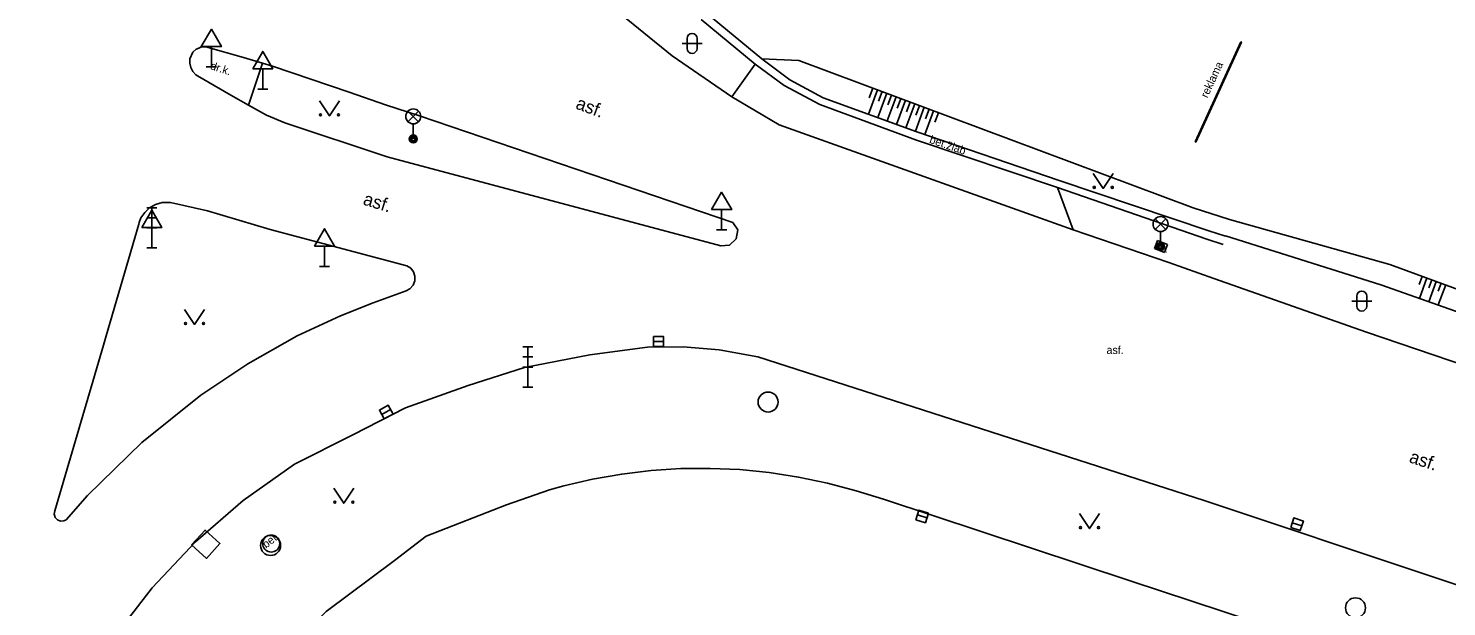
# Model space of a CAD drawing. Extents: x -596024 to -594475, y -1163820 to -1161957.
# Drawn here: x -595357 to -595286.1, y -1162042.5 to -1162013.6 of the extents above; entities that cross this region are included whole.
import ezdxf

# ---------------------------------------------------------------- set-up
doc = ezdxf.new("R2010")
doc.units = 0
for name, color, linetype in [('Level 10', 7, 'Continuous'), ('Level 11', 7, 'Continuous'), ('Level 14', 7, 'Continuous'), ('Level 15', 7, 'Continuous'), ('Level 25', 7, 'Continuous'), ('Level 26', 7, 'Continuous'), ('Level 27', 7, 'Continuous'), ('Level 33', 7, 'Continuous'), ('Level 34', 7, 'Continuous'), ('Level 36', 7, 'Continuous'), ('Level 40', 7, 'Continuous'), ('Level 42', 7, 'Continuous')]:
    doc.layers.add(name, color=color, linetype=linetype)

msp = doc.modelspace()

# ---------------------------------------------------------------- linework, layer by layer
at = {"layer": 'Level 10'}
for points in [[(-595319.47, -1162018.45), (-595321.85, -1162017.04), (-595324.83, -1162014.99), (-595327.66, -1162012.7), (-595330.24, -1162010.29), (-595330.97, -1162009.61), (-595332.8, -1162007.58)], [(-595348.78, -1162014.82), (-595348.92, -1162015.15)], [(-595348.78, -1162014.82), (-595348.6, -1162014.66)], [(-595348.6, -1162014.66), (-595348.48, -1162014.61), (-595348.37, -1162014.57), (-595348.13, -1162014.55)], [(-595348.13, -1162014.55), (-595346.24, -1162015.08), (-595345.3, -1162015.37)], [(-595348.63, -1162015.94), (-595348.78, -1162015.78), (-595348.86, -1162015.62), (-595348.88, -1162015.58), (-595348.93, -1162015.37), (-595348.92, -1162015.15)], [(-595345.3, -1162015.37), (-595344.79, -1162015.51), (-595340.97, -1162016.81), (-595339.14, -1162017.44)], [(-595348.63, -1162015.94), (-595348.54, -1162015.99)], [(-595344.18, -1162018.35), (-595345.09, -1162017.96), (-595346, -1162017.46), (-595346.87, -1162016.96), (-595348.54, -1162015.99)], [(-595339.14, -1162017.44), (-595337.45, -1162018), (-595321.8, -1162023.33)], [(-595344.18, -1162018.35), (-595339.06, -1162020.05)], [(-595290.13, -1162028.81), (-595297.76, -1162026.12), (-595299.999, -1162025.329), (-595304.79, -1162023.69), (-595319.47, -1162018.45)], [(-595339.06, -1162020.05), (-595322.39, -1162024.49)], [(-595351.48, -1162023.418), (-595351.448, -1162023.33), (-595351.365, -1162023.101), (-595351.179, -1162022.82), (-595350.932, -1162022.591), (-595350.638, -1162022.426), (-595350.314, -1162022.335), (-595349.977, -1162022.322), (-595349.884, -1162022.333), (-595348.05, -1162022.74)], [(-595348.05, -1162022.74), (-595344.916, -1162023.678)], [(-595355.663, -1162037.738), (-595353.246, -1162029.459), (-595353.111, -1162028.999), (-595351.48, -1162023.418)], [(-595321.8, -1162023.33), (-595321.55, -1162023.69), (-595321.63, -1162024.15), (-595321.96, -1162024.46), (-595322.39, -1162024.49)], [(-595338.081, -1162025.488), (-595344.916, -1162023.678)], [(-595338.12, -1162026.746), (-595337.925, -1162026.638), (-595337.771, -1162026.465), (-595337.685, -1162026.25), (-595337.678, -1162026.067), (-595337.676, -1162026.018), (-595337.746, -1162025.798), (-595337.887, -1162025.614), (-595338.081, -1162025.488)], [(-595343.56, -1162029), (-595341.39, -1162028), (-595339.769, -1162027.336), (-595338.12, -1162026.746)], [(-595354.03, -1162036.97), (-595351.33, -1162034.32), (-595348.38, -1162031.96), (-595346.03, -1162030.39), (-595343.56, -1162029)], [(-595267.49, -1162036.5), (-595290.13, -1162028.81)], [(-595343.69, -1162035.41), (-595340.78, -1162033.94), (-595338.15, -1162032.59), (-595335.01, -1162031.47), (-595332.21, -1162030.57), (-595328.93, -1162029.94), (-595326.06, -1162029.56)], [(-595326.06, -1162029.56), (-595324.27, -1162029.54), (-595322.48, -1162029.69), (-595320.55, -1162030.05)], [(-595320.55, -1162030.05), (-595300.62, -1162036.46)], [(-595357.12, -1162053.32), (-595356.37, -1162051.06), (-595355.86, -1162049.83), (-595355.46, -1162048.86), (-595354.38, -1162046.74), (-595352.72, -1162044.07), (-595350.8, -1162041.58), (-595348.64, -1162039.29), (-595346.26, -1162037.23), (-595343.69, -1162035.41)], [(-595333.1, -1162037.44), (-595330.955, -1162036.683), (-595330.24, -1162036.487), (-595328.799, -1162036.155), (-595327.342, -1162035.901), (-595325.874, -1162035.726), (-595324.398, -1162035.631), (-595322.92, -1162035.616), (-595321.442, -1162035.68), (-595319.971, -1162035.825), (-595318.509, -1162036.049), (-595317.061, -1162036.351), (-595315.632, -1162036.732), (-595314.26, -1162037.16)], [(-595355.663, -1162037.738), (-595355.698, -1162037.904), (-595355.685, -1162037.954), (-595355.654, -1162038.068), (-595355.54, -1162038.194), (-595355.382, -1162038.255), (-595355.213, -1162038.239), (-595355.108, -1162038.181), (-595354.03, -1162036.97)], [(-595300.62, -1162036.46), (-595298.24, -1162037.22), (-595275.69, -1162044.75)], [(-595333.1, -1162037.44), (-595337.11, -1162039)], [(-595301.94, -1162041.23), (-595314.26, -1162037.16)], [(-595351.79, -1162059.26), (-595349.94, -1162054.16), (-595349.18, -1162052.52), (-595348.38, -1162050.9), (-595345.56, -1162046.26), (-595342.11, -1162042.77), (-595338.69, -1162040.22), (-595337.11, -1162039)], [(-595277.18, -1162049.4), (-595301.94, -1162041.23)]]:
    msp.add_lwpolyline(points, dxfattribs=at)
at = {"layer": 'Level 11'}
for points in [[(-595332.41, -1161987.73), (-595333.66, -1161993.46), (-595334.05, -1161995.88), (-595333.9, -1161998.06), (-595333.41, -1161999.87), (-595332.62, -1162001.54), (-595331.23, -1162003.43), (-595327.41, -1162008.36), (-595325.39, -1162010.66), (-595323.1, -1162012.87), (-595320.34, -1162015.14)], [(-595317.45, -1162017.43), (-595319.22, -1162016.48), (-595320.68, -1162015.41), (-595323.37, -1162013.18)], [(-595345.3, -1162015.37), (-595346, -1162017.46)], [(-595320.68, -1162015.41), (-595321.85, -1162017.04)], [(-595320.34, -1162015.14), (-595318.95, -1162016.19), (-595317.28, -1162017.09)], [(-595305.48, -1162021.23), (-595312.6, -1162018.79), (-595317.28, -1162017.09)], [(-595312.61, -1162019.22), (-595317.45, -1162017.43)], [(-595305.57, -1162021.57), (-595312.61, -1162019.22)], [(-595305.48, -1162021.23), (-595298.01, -1162023.75), (-595297.168, -1162024.003)], [(-595297.29, -1162024.43), (-595298.11, -1162024.16), (-595305.57, -1162021.57)], [(-595304.79, -1162023.69), (-595305.57, -1162021.57)], [(-595300.57, -1162024.22), (-595300.73, -1162024.63)], [(-595300.07, -1162024.42), (-595300.57, -1162024.22)], [(-595300.73, -1162024.63), (-595300.23, -1162024.82)], [(-595300.23, -1162024.82), (-595300.07, -1162024.42)], [(-595344.432, -1162039.376), (-595344.438, -1162039.302), (-595344.458, -1162039.231), (-595344.489, -1162039.163), (-595344.531, -1162039.103), (-595344.584, -1162039.05), (-595344.644, -1162039.008), (-595344.712, -1162038.977), (-595344.783, -1162038.957), (-595344.857, -1162038.951), (-595344.931, -1162038.957), (-595345.002, -1162038.977), (-595345.069, -1162039.008), (-595345.13, -1162039.05), (-595345.183, -1162039.103), (-595345.225, -1162039.163), (-595345.256, -1162039.231), (-595345.275, -1162039.302), (-595345.282, -1162039.376), (-595345.275, -1162039.45), (-595345.256, -1162039.521), (-595345.225, -1162039.589), (-595345.183, -1162039.649), (-595345.13, -1162039.702), (-595345.069, -1162039.744), (-595345.002, -1162039.775), (-595344.931, -1162039.795), (-595344.857, -1162039.801), (-595344.783, -1162039.795), (-595344.712, -1162039.775), (-595344.644, -1162039.744), (-595344.584, -1162039.702), (-595344.531, -1162039.649), (-595344.489, -1162039.589), (-595344.458, -1162039.521), (-595344.438, -1162039.45), (-595344.432, -1162039.376)]]:
    msp.add_lwpolyline(points, dxfattribs=at)
at = {"layer": 'Level 14'}
for points in [[(-595318.49, -1162015.23), (-595320.34, -1162015.14)], [(-595296.98, -1162023.17), (-595298.79, -1162022.6), (-595318.49, -1162015.23)], [(-595296.98, -1162023.17), (-595288.96, -1162025.42), (-595266.54, -1162033.66), (-595246.54, -1162039.62), (-595225.99, -1162046.68), (-595223.76, -1162047.5), (-595205.29, -1162054.03), (-595197.51, -1162058.09)], [(-595297.17, -1162024), (-595289.41, -1162026.44), (-595266.85, -1162034.4)]]:
    msp.add_lwpolyline(points, dxfattribs=at)
at = {"layer": 'Level 15'}
for points in [[(-595314.57, -1162016.7), (-595315.02, -1162017.91)], [(-595314.8, -1162016.61), (-595314.98, -1162017.1)], [(-595314.1, -1162016.87), (-595314.55, -1162018.08)], [(-595314.33, -1162016.78), (-595314.51, -1162017.27)], [(-595313.63, -1162017.05), (-595314.08, -1162018.25)], [(-595313.86, -1162016.96), (-595314.04, -1162017.44)], [(-595313.16, -1162017.22), (-595313.61, -1162018.43)], [(-595313.4, -1162017.14), (-595313.58, -1162017.62)], [(-595312.69, -1162017.4), (-595313.14, -1162018.6)], [(-595312.93, -1162017.31), (-595313.11, -1162017.79)], [(-595312.23, -1162017.57), (-595312.67, -1162018.77)], [(-595312.46, -1162017.49), (-595312.64, -1162017.96)], [(-595311.76, -1162017.75), (-595312.2, -1162018.93)], [(-595311.99, -1162017.66), (-595312.17, -1162018.14)], [(-595311.52, -1162017.84), (-595311.7, -1162018.31)], [(-595287.34, -1162026.02), (-595287.49, -1162026.42)], [(-595287.11, -1162026.1), (-595287.48, -1162027.12)], [(-595286.87, -1162026.19), (-595287.02, -1162026.59)], [(-595286.64, -1162026.27), (-595287.01, -1162027.29)], [(-595286.4, -1162026.36), (-595286.55, -1162026.76)], [(-595286.17, -1162026.45), (-595286.54, -1162027.45)]]:
    msp.add_lwpolyline(points, dxfattribs=at)
at = {"layer": 'Level 25'}
for points in [[(-595298.69, -1162019.29), (-595296.41, -1162014.29)], [(-595298.69, -1162019.29), (-595298.66, -1162019.31), (-595296.38, -1162014.31), (-595296.41, -1162014.29)]]:
    msp.add_lwpolyline(points, dxfattribs=at)
at = {"layer": 'Level 26'}
msp.add_lwpolyline([(-595348.836, -1162039.442), (-595348.098, -1162040.116), (-595347.424, -1162039.378), (-595348.162, -1162038.704)], close=True, dxfattribs=at)
at = {"layer": 'Level 27'}
for p, q in [((-595325.75, -1162029.28), (-595325.25, -1162029.28)), ((-595339.33, -1162032.92), (-595338.89, -1162032.68)), ((-595312.568, -1162037.943), (-595312.092, -1162038.097)), ((-595293.838, -1162038.333), (-595293.362, -1162038.487))]:
    msp.add_line(p, q, dxfattribs=at)
for points in [[(-595325.75, -1162029.53), (-595325.25, -1162029.53), (-595325.25, -1162029.03), (-595325.75, -1162029.03)], [(-595339.21, -1162033.139), (-595338.771, -1162032.9), (-595339.01, -1162032.461), (-595339.449, -1162032.7)], [(-595312.645, -1162038.181), (-595312.169, -1162038.335), (-595312.015, -1162037.859), (-595312.491, -1162037.705)], [(-595293.915, -1162038.571), (-595293.439, -1162038.725), (-595293.285, -1162038.249), (-595293.761, -1162038.095)]]:
    msp.add_lwpolyline(points, close=True, dxfattribs=at)
for centre in [(-595320.03, -1162032.3), (-595344.89, -1162039.47), (-595290.68, -1162042.59)]:
    msp.add_circle(centre, 0.5, dxfattribs=at)
at = {"layer": 'Level 33'}
for p, q in [((-595338.025, -1162018.29), (-595337.495, -1162017.76)), ((-595338.025, -1162017.76), (-595337.495, -1162018.29)), ((-595337.76, -1162018.4), (-595337.76, -1162019.15)), ((-595351.08, -1162022.6), (-595350.58, -1162022.6)), ((-595350.83, -1162024.6), (-595350.83, -1162022.6)), ((-595351.08, -1162023.1), (-595350.58, -1162023.1)), ((-595351.08, -1162023.6), (-595350.58, -1162023.6)), ((-595300.685, -1162023.67), (-595300.155, -1162023.14)), ((-595300.685, -1162023.14), (-595300.155, -1162023.67)), ((-595300.42, -1162023.78), (-595300.42, -1162024.53)), ((-595351.08, -1162024.6), (-595350.58, -1162024.6)), ((-595332.28, -1162029.55), (-595331.78, -1162029.55)), ((-595332.03, -1162031.55), (-595332.03, -1162029.55)), ((-595332.28, -1162030.05), (-595331.78, -1162030.05)), ((-595332.28, -1162030.55), (-595331.78, -1162030.55)), ((-595332.28, -1162031.55), (-595331.78, -1162031.55))]:
    msp.add_line(p, q, dxfattribs=at)
for centre, radius in [((-595337.76, -1162018.025), 0.375), ((-595337.76, -1162019.15), 0.2), ((-595337.76, -1162019.15), 0.145), ((-595337.76, -1162019.15), 0.0876), ((-595300.42, -1162023.405), 0.375), ((-595300.42, -1162024.53), 0.2), ((-595300.42, -1162024.53), 0.145), ((-595300.42, -1162024.53), 0.0876)]:
    msp.add_circle(centre, radius, dxfattribs=at)
at = {"layer": 'Level 34'}
for p, q in [((-595347.85, -1162014.532), (-595347.85, -1162015.55)), ((-595348.1, -1162015.55), (-595347.6, -1162015.55)), ((-595345.28, -1162015.642), (-595345.28, -1162016.66)), ((-595345.53, -1162016.66), (-595345.03, -1162016.66)), ((-595322.35, -1162022.682), (-595322.35, -1162023.7)), ((-595350.83, -1162023.582), (-595350.83, -1162024.6)), ((-595322.6, -1162023.7), (-595322.1, -1162023.7)), ((-595342.19, -1162024.502), (-595342.19, -1162025.52)), ((-595342.44, -1162025.52), (-595341.94, -1162025.52))]:
    msp.add_line(p, q, dxfattribs=at)
for points in [[(-595348.35, -1162014.532), (-595347.35, -1162014.532), (-595347.85, -1162013.666)], [(-595345.78, -1162015.642), (-595344.78, -1162015.642), (-595345.28, -1162014.776)], [(-595322.85, -1162022.682), (-595321.85, -1162022.682), (-595322.35, -1162021.816)], [(-595351.33, -1162023.582), (-595350.33, -1162023.582), (-595350.83, -1162022.716)], [(-595342.69, -1162024.502), (-595341.69, -1162024.502), (-595342.19, -1162023.636)]]:
    msp.add_lwpolyline(points, close=True, dxfattribs=at)
at = {"layer": 'Level 36'}
for p, q in [((-595324.326, -1162014.376), (-595323.326, -1162014.376)), ((-595324.076, -1162014.126), (-595324.076, -1162014.626)), ((-595323.576, -1162014.126), (-595323.576, -1162014.626)), ((-595290.616, -1162027.006), (-595290.616, -1162027.506)), ((-595290.116, -1162027.006), (-595290.116, -1162027.506)), ((-595290.866, -1162027.256), (-595289.866, -1162027.256))]:
    msp.add_line(p, q, dxfattribs=at)
for points in [[(-595342.45, -1162017.25), (-595341.95, -1162018), (-595341.45, -1162017.25)], [(-595303.78, -1162020.87), (-595303.28, -1162021.62), (-595302.78, -1162020.87)], [(-595349.19, -1162027.67), (-595348.69, -1162028.42), (-595348.19, -1162027.67)], [(-595341.73, -1162036.61), (-595341.23, -1162037.36), (-595340.73, -1162036.61)], [(-595304.47, -1162037.88), (-595303.97, -1162038.63), (-595303.47, -1162037.88)]]:
    msp.add_lwpolyline(points, dxfattribs=at)
for centre in [(-595342.4, -1162017.95), (-595341.501, -1162017.95), (-595303.73, -1162021.57), (-595302.831, -1162021.57), (-595349.14, -1162028.37), (-595348.241, -1162028.37), (-595341.68, -1162037.31), (-595340.781, -1162037.31), (-595304.42, -1162038.58), (-595303.521, -1162038.58)]:
    msp.add_circle(centre, 0.05, dxfattribs=at)
for centre, start, end in [((-595323.826, -1162014.126), 0, 180), ((-595323.826, -1162014.626), 180, 0), ((-595290.366, -1162027.006), 0, 180), ((-595290.366, -1162027.506), 180, 0)]:
    msp.add_arc(centre, 0.25, start, end, dxfattribs=at)

# ---------------------------------------------------------------- texts
at = {"layer": 'Level 40'}
for s, height, rotation, p in [('dr.k.', 0.4, 342.32764, (-595347.93, -1162015.66)), ('asf.', 0.65, 339.72433, (-595329.69, -1162017.62)), ('asf.', 0.65, 342.84309, (-595340.31, -1162022.42)), ('bet.', 0.3, 339.45113, (-595300.7, -1162024.61)), ('asf.', 0.65, 341.56, (-595288.04, -1162035.3)), ('bet.', 0.4, 37.5584, (-595345.12, -1162039.63))]:
    msp.add_text(s, height=height, rotation=rotation, dxfattribs=at).set_placement(p)
msp.add_text('asf.', height=0.4, dxfattribs=at).set_placement((-595303.12, -1162029.9))
at = {"layer": 'Level 42'}
for s, rotation, p in [('reklama', 65, (-595298.08, -1162017.13)), ('bet.žlab', 340.91617, (-595312, -1162019.34))]:
    msp.add_text(s, height=0.4, rotation=rotation, dxfattribs=at).set_placement(p)

doc.saveas('drawing.dxf')
